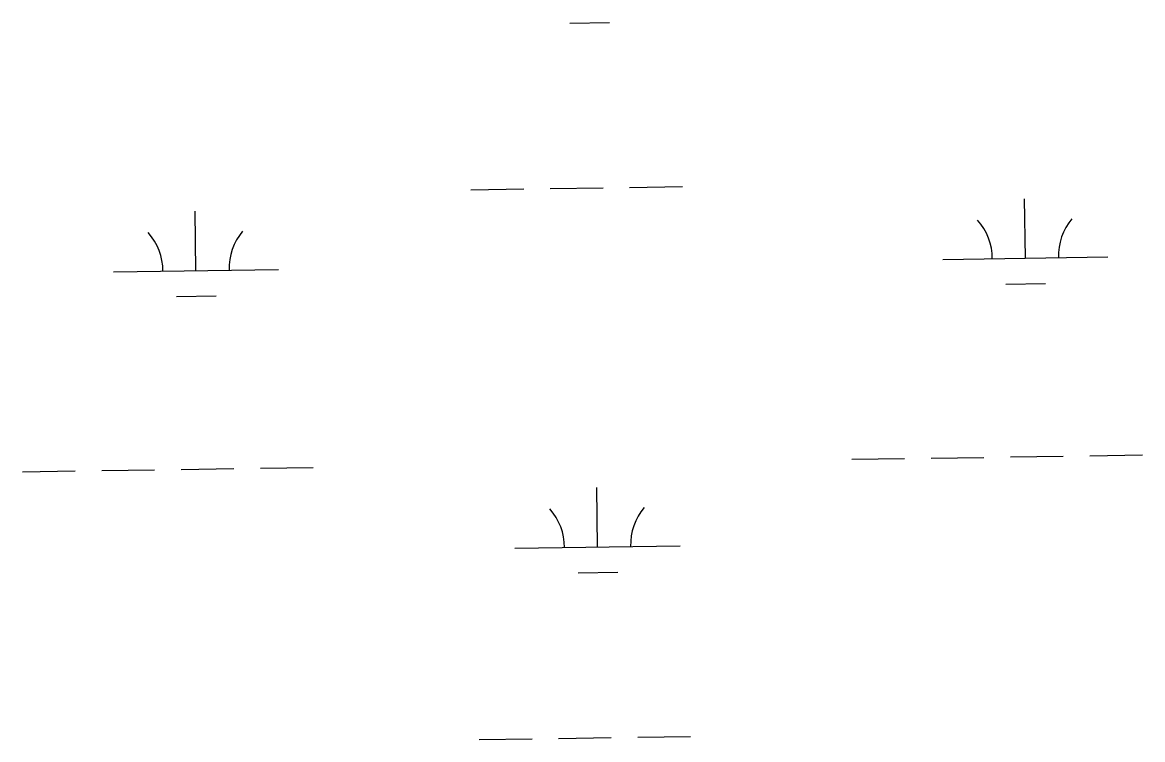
# Model space of a CAD drawing. Extents: x 3807117 to 3845308, y 337856 to 363736.
# Drawn here: x 3818570 to 3819248, y 344688 to 345122 of the extents above; entities that cross this region are included whole.
import ezdxf

# ---------------------------------------------------------------- set-up
doc = ezdxf.new("R2010")
doc.units = 0
doc.layers.add('V-WETL-SWMP', color=7, linetype='Continuous')

msp = doc.modelspace()

# ---------------------------------------------------------------- linework, layer by layer
at = {"layer": 'V-WETL-SWMP'}
for p, q in [((3818901, 345121.94), (3818925, 345122.3)), ((3818841.1, 345021.03), (3818873.09, 345021.51)), ((3818889.09, 345021.75), (3818921.09, 345022.23)), ((3818937.09, 345022.47), (3818969.08, 345022.95)), ((3819176.6, 344979.62), (3819176.06, 345015.62)), ((3818674.75, 344972.1), (3818674.21, 345008.1)), ((3819126.61, 344978.87), (3819226.59, 344980.37)), ((3818624.75, 344971.35), (3818724.74, 344972.85)), ((3819164.83, 344964.01), (3819188.83, 344964.37)), ((3818662.98, 344956.49), (3818686.98, 344956.85)), ((3819215.55, 344860.12), (3819247.55, 344860.6)), ((3819071.57, 344857.96), (3819103.56, 344858.44)), ((3819119.56, 344858.68), (3819151.56, 344859.16)), ((3819167.56, 344859.4), (3819199.55, 344859.88)), ((3818569.71, 344850.45), (3818601.71, 344850.93)), ((3818617.71, 344851.16), (3818649.71, 344851.64)), ((3818665.7, 344851.88), (3818697.7, 344852.36)), ((3818713.7, 344852.6), (3818745.69, 344853.08)), ((3818917.75, 344804.91), (3818917.21, 344840.91)), ((3818867.76, 344804.16), (3818967.75, 344805.66)), ((3818905.98, 344789.3), (3818929.98, 344789.66)), ((3818846.08, 344688.39), (3818878.08, 344688.87)), ((3818894.08, 344689.11), (3818926.07, 344689.59)), ((3818942.07, 344689.83), (3818974.07, 344690.31))]:
    msp.add_line(p, q, dxfattribs=at)
for centre, start, end in [((3819231.83, 344980.92), 140.08653, 181.63019), ((3819121.36, 344979.27), 0.08653, 41.63019), ((3818619.5, 344971.75), 0.08653, 41.63019), ((3818729.98, 344973.41), 140.08653, 181.63019), ((3818862.51, 344804.56), 0.08653, 41.63019), ((3818972.98, 344806.21), 140.08653, 181.63019)]:
    msp.add_arc(centre, 35.25, start, end, dxfattribs=at)

doc.saveas('drawing.dxf')
